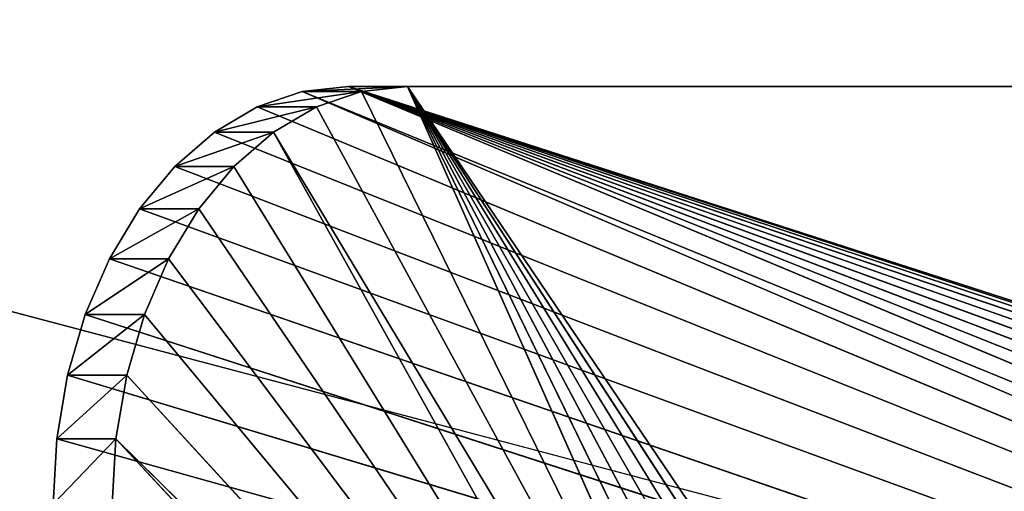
# Model space of a CAD drawing. Extents: x 0 to 30, y 0 to 8.
# Tile 402 of 537: x 16.7 to 17.8, y 3.5 to 4.1. Entities that reach past the tile are written whole.
import ezdxf

# ---------------------------------------------------------------- set-up
doc = ezdxf.new("R2010")
doc.units = 0
doc.header["$LTSCALE"] = 2.54
doc.layers.get('0').update_dxf_attribs({"color": 13, "linetype": 'CONTINUOUS'})

# ---------------------------------------------------------------- blocks, each defined once
blk = doc.blocks.new('PO____KA___AZIENKOWA_NAROZ')
at = {"color": 0}
for p, q in [((30, 0.2082), (0.5, 8.0082)), ((30, 0.2082), (0.5, 8.0082)), ((16.9953, 4.0021, 13.0633), (17.0506, 4.0082, 13.008)), ((16.9953, 4.0021, 13.0633), (17.0506, 4.0082, 13.008)), ((16.9953, 4.0021, 13.0633), (17.1213, 4.0082, 13.0787)), ((16.9953, 4.0021, 13.0633), (17.1213, 4.0082, 13.0787)), ((20.5015, 2.8371, 9.5571), (17.0506, 4.0082, 13.008)), ((17.0506, 4.0082, 13.008), (20.5432, 2.8529, 9.5154)), ((20.4624, 2.8113, 9.5962), (17.0506, 4.0082, 13.008)), ((20.5015, 2.8371, 9.5571), (17.0506, 4.0082, 13.008)), ((20.4624, 2.8113, 9.5962), (17.0506, 4.0082, 13.008)), ((20.4271, 2.7764, 9.6315), (17.0506, 4.0082, 13.008)), ((20.4271, 2.7764, 9.6315), (17.0506, 4.0082, 13.008)), ((20.3966, 2.7332, 9.662), (17.0506, 4.0082, 13.008)), ((20.3718, 2.6832, 9.6868), (17.0506, 4.0082, 13.008)), ((20.3966, 2.7332, 9.662), (17.0506, 4.0082, 13.008)), ((20.3718, 2.6832, 9.6868), (17.0506, 4.0082, 13.008)), ((20.3536, 2.6279, 9.705), (17.0506, 4.0082, 13.008)), ((20.3536, 2.6279, 9.705), (17.0506, 4.0082, 13.008)), ((20.6291, 2.8529, 9.4295), (17.0506, 4.0082, 13.008)), ((17.0506, 4.0082, 13.008), (25.6866, 4.0082, 4.3719)), ((20.6291, 2.8529, 9.4295), (17.0506, 4.0082, 13.008)), ((20.5861, 2.8582, 9.4724), (17.0506, 4.0082, 13.008)), ((20.5861, 2.8582, 9.4724), (17.0506, 4.0082, 13.008)), ((17.0506, 4.0082, 13.008), (20.5432, 2.8529, 9.5154)), ((17.0506, 4.0082, 13.008), (25.6866, 4.0082, 4.3719)), ((17.0506, 4.0082, 13.008), (25.7574, 4.0082, 4.4426)), ((17.0506, 4.0082, 13.008), (25.7574, 4.0082, 4.4426)), ((17.0506, 4.0082, 13.008), (17.1213, 4.0082, 13.0787)), ((17.0506, 4.0082, 13.008), (17.1213, 4.0082, 13.0787)), ((17.1213, 4.0082, 13.0787), (17.066, 4.0021, 13.134)), ((17.1213, 4.0082, 13.0787), (17.066, 4.0021, 13.134)), ((17.7855, 2.8529, 12.4145), (17.1213, 4.0082, 13.0787)), ((17.1213, 4.0082, 13.0787), (17.7438, 2.8371, 12.4562)), ((17.7855, 2.8529, 12.4145), (17.1213, 4.0082, 13.0787)), ((17.8284, 2.8582, 12.3716), (17.1213, 4.0082, 13.0787)), ((17.6693, 2.7764, 12.5307), (17.1213, 4.0082, 13.0787)), ((17.6693, 2.7764, 12.5307), (17.1213, 4.0082, 13.0787)), ((17.7047, 2.8113, 12.4953), (17.1213, 4.0082, 13.0787)), ((17.7047, 2.8113, 12.4953), (17.1213, 4.0082, 13.0787)), ((17.1213, 4.0082, 13.0787), (17.7438, 2.8371, 12.4562)), ((17.8714, 2.8529, 12.3286), (17.1213, 4.0082, 13.0787)), ((17.8284, 2.8582, 12.3716), (17.1213, 4.0082, 13.0787)), ((17.8714, 2.8529, 12.3286), (17.1213, 4.0082, 13.0787)), ((17.9131, 2.8371, 12.2869), (17.1213, 4.0082, 13.0787)), ((17.9131, 2.8371, 12.2869), (17.1213, 4.0082, 13.0787)), ((25.7574, 4.0082, 4.4426), (17.1213, 4.0082, 13.0787)), ((25.7574, 4.0082, 4.4426), (17.1213, 4.0082, 13.0787)), ((16.9414, 3.9838, 13.1172), (16.9953, 4.0021, 13.0633)), ((16.9414, 3.9838, 13.1172), (16.9953, 4.0021, 13.0633)), ((16.9414, 3.9838, 13.1172), (17.066, 4.0021, 13.134)), ((16.9414, 3.9838, 13.1172), (17.066, 4.0021, 13.134)), ((20.3536, 2.6279, 9.705), (16.9953, 4.0021, 13.0633)), ((20.3536, 2.6279, 9.705), (16.9953, 4.0021, 13.0633)), ((20.3424, 2.569, 9.7162), (16.9953, 4.0021, 13.0633)), ((20.3424, 2.569, 9.7162), (16.9953, 4.0021, 13.0633)), ((16.9953, 4.0021, 13.0633), (17.066, 4.0021, 13.134)), ((16.9953, 4.0021, 13.0633), (17.066, 4.0021, 13.134)), ((17.066, 4.0021, 13.134), (17.0121, 3.9838, 13.1879)), ((17.066, 4.0021, 13.134), (17.0121, 3.9838, 13.1879)), ((17.066, 4.0021, 13.134), (17.6693, 2.7764, 12.5307)), ((17.066, 4.0021, 13.134), (17.6693, 2.7764, 12.5307)), ((16.8901, 3.9537, 13.1685), (16.9414, 3.9838, 13.1172)), ((16.8901, 3.9537, 13.1685), (16.9414, 3.9838, 13.1172)), ((16.8901, 3.9537, 13.1685), (17.0121, 3.9838, 13.1879)), ((16.8901, 3.9537, 13.1685), (17.0121, 3.9838, 13.1879)), ((20.3424, 2.569, 9.7162), (16.9414, 3.9838, 13.1172)), ((20.3424, 2.569, 9.7162), (16.9414, 3.9838, 13.1172)), ((16.9414, 3.9838, 13.1172), (17.0121, 3.9838, 13.1879)), ((16.9414, 3.9838, 13.1172), (17.0121, 3.9838, 13.1879)), ((17.0121, 3.9838, 13.1879), (16.9608, 3.9537, 13.2392)), ((17.0121, 3.9838, 13.1879), (16.9608, 3.9537, 13.2392)), ((17.0121, 3.9838, 13.1879), (17.6693, 2.7764, 12.5307)), ((17.0121, 3.9838, 13.1879), (17.6693, 2.7764, 12.5307)), ((16.8428, 3.9127, 13.2158), (16.8901, 3.9537, 13.1685)), ((16.8428, 3.9127, 13.2158), (16.8901, 3.9537, 13.1685)), ((16.8428, 3.9127, 13.2158), (16.9608, 3.9537, 13.2392)), ((16.8428, 3.9127, 13.2158), (16.9608, 3.9537, 13.2392)), ((16.8901, 3.9537, 13.1685), (20.3424, 2.569, 9.7162)), ((16.8901, 3.9537, 13.1685), (20.3424, 2.569, 9.7162)), ((16.8901, 3.9537, 13.1685), (16.9608, 3.9537, 13.2392)), ((16.8901, 3.9537, 13.1685), (16.9608, 3.9537, 13.2392)), ((16.9608, 3.9537, 13.2392), (16.9135, 3.9127, 13.2865)), ((16.9608, 3.9537, 13.2392), (16.9135, 3.9127, 13.2865)), ((16.9608, 3.9537, 13.2392), (17.6693, 2.7764, 12.5307)), ((16.9608, 3.9537, 13.2392), (17.6693, 2.7764, 12.5307)), ((16.9608, 3.9537, 13.2392), (17.6388, 2.7332, 12.5612)), ((16.9608, 3.9537, 13.2392), (17.6388, 2.7332, 12.5612)), ((16.8006, 3.8618, 13.258), (16.8428, 3.9127, 13.2158)), ((16.8006, 3.8618, 13.258), (16.8428, 3.9127, 13.2158)), ((16.8006, 3.8618, 13.258), (16.9135, 3.9127, 13.2865)), ((16.8006, 3.8618, 13.258), (16.9135, 3.9127, 13.2865)), ((16.8428, 3.9127, 13.2158), (20.3424, 2.569, 9.7162)), ((16.8428, 3.9127, 13.2158), (20.3424, 2.569, 9.7162)), ((16.8428, 3.9127, 13.2158), (16.9135, 3.9127, 13.2865)), ((16.8428, 3.9127, 13.2158), (16.9135, 3.9127, 13.2865)), ((16.9135, 3.9127, 13.2865), (16.8713, 3.8618, 13.3287)), ((16.9135, 3.9127, 13.2865), (16.8713, 3.8618, 13.3287)), ((16.9135, 3.9127, 13.2865), (17.6388, 2.7332, 12.5612)), ((16.9135, 3.9127, 13.2865), (17.6388, 2.7332, 12.5612)), ((16.7646, 3.8021, 13.294), (16.8006, 3.8618, 13.258)), ((16.7646, 3.8021, 13.294), (16.8006, 3.8618, 13.258)), ((16.7646, 3.8021, 13.294), (16.8713, 3.8618, 13.3287)), ((16.7646, 3.8021, 13.294), (16.8713, 3.8618, 13.3287)), ((20.3424, 2.569, 9.7162), (16.8006, 3.8618, 13.258)), ((20.3424, 2.569, 9.7162), (16.8006, 3.8618, 13.258)), ((16.8006, 3.8618, 13.258), (16.8713, 3.8618, 13.3287)), ((16.8006, 3.8618, 13.258), (16.8713, 3.8618, 13.3287)), ((16.8713, 3.8618, 13.3287), (16.8353, 3.8021, 13.3647)), ((16.8713, 3.8618, 13.3287), (16.8353, 3.8021, 13.3647)), ((16.8713, 3.8618, 13.3287), (17.6388, 2.7332, 12.5612)), ((16.8713, 3.8618, 13.3287), (17.6388, 2.7332, 12.5612)), ((16.7356, 3.7352, 13.323), (16.7646, 3.8021, 13.294)), ((16.7356, 3.7352, 13.323), (16.7646, 3.8021, 13.294)), ((16.7356, 3.7352, 13.323), (16.8353, 3.8021, 13.3647)), ((16.7356, 3.7352, 13.323), (16.8353, 3.8021, 13.3647)), ((16.7646, 3.8021, 13.294), (20.3424, 2.569, 9.7162)), ((16.7646, 3.8021, 13.294), (20.3424, 2.569, 9.7162)), ((16.7646, 3.8021, 13.294), (16.8353, 3.8021, 13.3647)), ((16.7646, 3.8021, 13.294), (16.8353, 3.8021, 13.3647)), ((16.8353, 3.8021, 13.3647), (16.8063, 3.7352, 13.3937)), ((16.8353, 3.8021, 13.3647), (16.8063, 3.7352, 13.3937)), ((16.8353, 3.8021, 13.3647), (17.6388, 2.7332, 12.5612)), ((16.8353, 3.8021, 13.3647), (17.6388, 2.7332, 12.5612)), ((16.7144, 3.6627, 13.3442), (16.7356, 3.7352, 13.323)), ((16.7144, 3.6627, 13.3442), (16.7356, 3.7352, 13.323)), ((16.7144, 3.6627, 13.3442), (16.8063, 3.7352, 13.3937)), ((16.7144, 3.6627, 13.3442), (16.8063, 3.7352, 13.3937)), ((16.7356, 3.7352, 13.323), (20.3424, 2.569, 9.7162)), ((16.7356, 3.7352, 13.323), (20.3424, 2.569, 9.7162)), ((16.7356, 3.7352, 13.323), (16.8063, 3.7352, 13.3937)), ((16.7356, 3.7352, 13.323), (16.8063, 3.7352, 13.3937)), ((16.8063, 3.7352, 13.3937), (16.7851, 3.6627, 13.4149)), ((16.8063, 3.7352, 13.3937), (16.7851, 3.6627, 13.4149)), ((16.8063, 3.7352, 13.3937), (17.6388, 2.7332, 12.5612)), ((16.8063, 3.7352, 13.3937), (17.6388, 2.7332, 12.5612)), ((16.7014, 3.5865, 13.3572), (16.7144, 3.6627, 13.3442)), ((16.7014, 3.5865, 13.3572), (16.7144, 3.6627, 13.3442)), ((16.7014, 3.5865, 13.3572), (16.7851, 3.6627, 13.4149)), ((16.7014, 3.5865, 13.3572), (16.7851, 3.6627, 13.4149)), ((16.7144, 3.6627, 13.3442), (20.3424, 2.569, 9.7162)), ((16.7144, 3.6627, 13.3442), (20.3424, 2.569, 9.7162)), ((16.7144, 3.6627, 13.3442), (16.7851, 3.6627, 13.4149)), ((16.7144, 3.6627, 13.3442), (16.7851, 3.6627, 13.4149)), ((16.7851, 3.6627, 13.4149), (16.7721, 3.5865, 13.4279)), ((16.7851, 3.6627, 13.4149), (16.7721, 3.5865, 13.4279)), ((17.6388, 2.7332, 12.5612), (16.7851, 3.6627, 13.4149)), ((17.6388, 2.7332, 12.5612), (16.7851, 3.6627, 13.4149)), ((16.6971, 3.5082, 13.3615), (16.7014, 3.5865, 13.3572)), ((16.6971, 3.5082, 13.3615), (16.7014, 3.5865, 13.3572)), ((16.6971, 3.5082, 13.3615), (16.7721, 3.5865, 13.4279)), ((16.6971, 3.5082, 13.3615), (16.7721, 3.5865, 13.4279)), ((20.3424, 2.569, 9.7162), (16.7014, 3.5865, 13.3572)), ((20.3424, 2.569, 9.7162), (16.7014, 3.5865, 13.3572)), ((16.7014, 3.5865, 13.3572), (16.7721, 3.5865, 13.4279)), ((16.7014, 3.5865, 13.3572), (16.7721, 3.5865, 13.4279)), ((16.7721, 3.5865, 13.4279), (16.7678, 3.5082, 13.4322)), ((16.7721, 3.5865, 13.4279), (16.7678, 3.5082, 13.4322)), ((17.6141, 2.6832, 12.5859), (16.7721, 3.5865, 13.4279)), ((17.6141, 2.6832, 12.5859), (16.7721, 3.5865, 13.4279)), ((17.6388, 2.7332, 12.5612), (16.7721, 3.5865, 13.4279)), ((17.6388, 2.7332, 12.5612), (16.7721, 3.5865, 13.4279))]:
    blk.add_line(p, q, dxfattribs=at)
mesh = blk.add_polyface(dxfattribs=at)
corners = [(30, 0.2082), (0, 0.2082), (0.5, 8.0082)]
mesh.append_faces([[corners[k] for k in face] for face in [(0, 1, 2)]], dxfattribs={"color": 0})
mesh = blk.add_polyface(dxfattribs=at)
corners = [(29.5, 8.0082, 0.1), (0.5, 8.0082, 0.1), (0, 0.2082, 0.1)]
mesh.append_faces([[corners[k] for k in face] for face in [(0, 1, 2)]], dxfattribs={"color": 0})
mesh = blk.add_polyface(dxfattribs=at)
corners = [(30, 0.2082, 0.1), (29.5, 8.0082, 0.1), (0, 0.2082, 0.1)]
mesh.append_faces([[corners[k] for k in face] for face in [(0, 1, 2)]], dxfattribs={"color": 0})
mesh = blk.add_polyface(dxfattribs=at)
corners = [(30, 0.2082), (0.5, 8.0082), (29.5, 8.0082)]
mesh.append_faces([[corners[k] for k in face] for face in [(0, 1, 2)]], dxfattribs={"color": 0})
mesh = blk.add_polyface(dxfattribs=at)
corners = [(20.3536, 2.6279, 9.705), (16.9953, 4.0021, 13.0633), (17.0506, 4.0082, 13.008)]
mesh.append_faces([[corners[k] for k in face] for face in [(0, 1, 2)]], dxfattribs={"color": 0})
mesh = blk.add_polyface(dxfattribs=at)
corners = [(17.1213, 4.0082, 13.0787), (17.0506, 4.0082, 13.008), (16.9953, 4.0021, 13.0633)]
mesh.append_faces([[corners[k] for k in face] for face in [(0, 1, 2)]], dxfattribs={"color": 0})
mesh = blk.add_polyface(dxfattribs=at)
corners = [(17.066, 4.0021, 13.134), (17.1213, 4.0082, 13.0787), (16.9953, 4.0021, 13.0633)]
mesh.append_faces([[corners[k] for k in face] for face in [(0, 1, 2)]], dxfattribs={"color": 0})
mesh = blk.add_polyface(dxfattribs=at)
corners = [(20.5432, 2.8529, 9.5154), (20.5015, 2.8371, 9.5571), (17.0506, 4.0082, 13.008)]
mesh.append_faces([[corners[k] for k in face] for face in [(0, 1, 2)]], dxfattribs={"color": 0})
mesh = blk.add_polyface(dxfattribs=at)
corners = [(20.5015, 2.8371, 9.5571), (20.4624, 2.8113, 9.5962), (17.0506, 4.0082, 13.008)]
mesh.append_faces([[corners[k] for k in face] for face in [(0, 1, 2)]], dxfattribs={"color": 0})
mesh = blk.add_polyface(dxfattribs=at)
corners = [(20.4624, 2.8113, 9.5962), (20.4271, 2.7764, 9.6315), (17.0506, 4.0082, 13.008)]
mesh.append_faces([[corners[k] for k in face] for face in [(0, 1, 2)]], dxfattribs={"color": 0})
mesh = blk.add_polyface(dxfattribs=at)
corners = [(20.4271, 2.7764, 9.6315), (20.3966, 2.7332, 9.662), (17.0506, 4.0082, 13.008)]
mesh.append_faces([[corners[k] for k in face] for face in [(0, 1, 2)]], dxfattribs={"color": 0})
mesh = blk.add_polyface(dxfattribs=at)
corners = [(20.3966, 2.7332, 9.662), (20.3718, 2.6832, 9.6868), (17.0506, 4.0082, 13.008)]
mesh.append_faces([[corners[k] for k in face] for face in [(0, 1, 2)]], dxfattribs={"color": 0})
mesh = blk.add_polyface(dxfattribs=at)
corners = [(17.0506, 4.0082, 13.008), (20.3718, 2.6832, 9.6868), (20.3536, 2.6279, 9.705)]
mesh.append_faces([[corners[k] for k in face] for face in [(0, 1, 2)]], dxfattribs={"color": 0})
mesh = blk.add_polyface(dxfattribs=at)
corners = [(25.6866, 4.0082, 4.3719), (20.6291, 2.8529, 9.4295), (17.0506, 4.0082, 13.008)]
mesh.append_faces([[corners[k] for k in face] for face in [(0, 1, 2)]], dxfattribs={"color": 0})
mesh = blk.add_polyface(dxfattribs=at)
corners = [(20.6291, 2.8529, 9.4295), (20.5861, 2.8582, 9.4724), (17.0506, 4.0082, 13.008)]
mesh.append_faces([[corners[k] for k in face] for face in [(0, 1, 2)]], dxfattribs={"color": 0})
mesh = blk.add_polyface(dxfattribs=at)
corners = [(17.0506, 4.0082, 13.008), (20.5861, 2.8582, 9.4724), (20.5432, 2.8529, 9.5154)]
mesh.append_faces([[corners[k] for k in face] for face in [(0, 1, 2)]], dxfattribs={"color": 0})
mesh = blk.add_polyface(dxfattribs=at)
corners = [(17.0506, 4.0082, 13.008), (25.7574, 4.0082, 4.4426), (25.6866, 4.0082, 4.3719)]
mesh.append_faces([[corners[k] for k in face] for face in [(0, 1, 2)]], dxfattribs={"color": 0})
mesh = blk.add_polyface(dxfattribs=at)
corners = [(17.1213, 4.0082, 13.0787), (25.7574, 4.0082, 4.4426), (17.0506, 4.0082, 13.008)]
mesh.append_faces([[corners[k] for k in face] for face in [(0, 1, 2)]], dxfattribs={"color": 0})
mesh = blk.add_polyface(dxfattribs=at)
corners = [(17.1213, 4.0082, 13.0787), (17.066, 4.0021, 13.134), (17.6693, 2.7764, 12.5307)]
mesh.append_faces([[corners[k] for k in face] for face in [(0, 1, 2)]], dxfattribs={"color": 0})
mesh = blk.add_polyface(dxfattribs=at)
corners = [(17.7855, 2.8529, 12.4145), (17.1213, 4.0082, 13.0787), (17.7438, 2.8371, 12.4562)]
mesh.append_faces([[corners[k] for k in face] for face in [(0, 1, 2)]], dxfattribs={"color": 0})
mesh = blk.add_polyface(dxfattribs=at)
corners = [(17.1213, 4.0082, 13.0787), (17.7855, 2.8529, 12.4145), (17.8284, 2.8582, 12.3716)]
mesh.append_faces([[corners[k] for k in face] for face in [(0, 1, 2)]], dxfattribs={"color": 0})
mesh = blk.add_polyface(dxfattribs=at)
corners = [(17.7047, 2.8113, 12.4953), (17.1213, 4.0082, 13.0787), (17.6693, 2.7764, 12.5307)]
mesh.append_faces([[corners[k] for k in face] for face in [(0, 1, 2)]], dxfattribs={"color": 0})
mesh = blk.add_polyface(dxfattribs=at)
corners = [(17.7438, 2.8371, 12.4562), (17.1213, 4.0082, 13.0787), (17.7047, 2.8113, 12.4953)]
mesh.append_faces([[corners[k] for k in face] for face in [(0, 1, 2)]], dxfattribs={"color": 0})
mesh = blk.add_polyface(dxfattribs=at)
corners = [(17.8714, 2.8529, 12.3286), (17.1213, 4.0082, 13.0787), (17.8284, 2.8582, 12.3716)]
mesh.append_faces([[corners[k] for k in face] for face in [(0, 1, 2)]], dxfattribs={"color": 0})
mesh = blk.add_polyface(dxfattribs=at)
corners = [(17.1213, 4.0082, 13.0787), (17.8714, 2.8529, 12.3286), (17.9131, 2.8371, 12.2869)]
mesh.append_faces([[corners[k] for k in face] for face in [(0, 1, 2)]], dxfattribs={"color": 0})
mesh = blk.add_polyface(dxfattribs=at)
corners = [(25.7574, 4.0082, 4.4426), (17.1213, 4.0082, 13.0787), (17.9131, 2.8371, 12.2869)]
mesh.append_faces([[corners[k] for k in face] for face in [(0, 1, 2)]], dxfattribs={"color": 0})
mesh = blk.add_polyface(dxfattribs=at)
corners = [(20.3424, 2.569, 9.7162), (16.9414, 3.9838, 13.1172), (16.9953, 4.0021, 13.0633)]
mesh.append_faces([[corners[k] for k in face] for face in [(0, 1, 2)]], dxfattribs={"color": 0})
mesh = blk.add_polyface(dxfattribs=at)
corners = [(17.066, 4.0021, 13.134), (16.9953, 4.0021, 13.0633), (16.9414, 3.9838, 13.1172)]
mesh.append_faces([[corners[k] for k in face] for face in [(0, 1, 2)]], dxfattribs={"color": 0})
mesh = blk.add_polyface(dxfattribs=at)
corners = [(17.0121, 3.9838, 13.1879), (17.066, 4.0021, 13.134), (16.9414, 3.9838, 13.1172)]
mesh.append_faces([[corners[k] for k in face] for face in [(0, 1, 2)]], dxfattribs={"color": 0})
mesh = blk.add_polyface(dxfattribs=at)
corners = [(20.3536, 2.6279, 9.705), (20.3424, 2.569, 9.7162), (16.9953, 4.0021, 13.0633)]
mesh.append_faces([[corners[k] for k in face] for face in [(0, 1, 2)]], dxfattribs={"color": 0})
mesh = blk.add_polyface(dxfattribs=at)
corners = [(17.066, 4.0021, 13.134), (17.0121, 3.9838, 13.1879), (17.6693, 2.7764, 12.5307)]
mesh.append_faces([[corners[k] for k in face] for face in [(0, 1, 2)]], dxfattribs={"color": 0})
mesh = blk.add_polyface(dxfattribs=at)
corners = [(16.9414, 3.9838, 13.1172), (20.3424, 2.569, 9.7162), (16.8901, 3.9537, 13.1685)]
mesh.append_faces([[corners[k] for k in face] for face in [(0, 1, 2)]], dxfattribs={"color": 0})
mesh = blk.add_polyface(dxfattribs=at)
corners = [(17.0121, 3.9838, 13.1879), (16.9414, 3.9838, 13.1172), (16.8901, 3.9537, 13.1685)]
mesh.append_faces([[corners[k] for k in face] for face in [(0, 1, 2)]], dxfattribs={"color": 0})
mesh = blk.add_polyface(dxfattribs=at)
corners = [(16.9608, 3.9537, 13.2392), (17.0121, 3.9838, 13.1879), (16.8901, 3.9537, 13.1685)]
mesh.append_faces([[corners[k] for k in face] for face in [(0, 1, 2)]], dxfattribs={"color": 0})
mesh = blk.add_polyface(dxfattribs=at)
corners = [(17.6693, 2.7764, 12.5307), (17.0121, 3.9838, 13.1879), (16.9608, 3.9537, 13.2392)]
mesh.append_faces([[corners[k] for k in face] for face in [(0, 1, 2)]], dxfattribs={"color": 0})
mesh = blk.add_polyface(dxfattribs=at)
corners = [(16.8901, 3.9537, 13.1685), (20.3424, 2.569, 9.7162), (16.8428, 3.9127, 13.2158)]
mesh.append_faces([[corners[k] for k in face] for face in [(0, 1, 2)]], dxfattribs={"color": 0})
mesh = blk.add_polyface(dxfattribs=at)
corners = [(16.9608, 3.9537, 13.2392), (16.8901, 3.9537, 13.1685), (16.8428, 3.9127, 13.2158)]
mesh.append_faces([[corners[k] for k in face] for face in [(0, 1, 2)]], dxfattribs={"color": 0})
mesh = blk.add_polyface(dxfattribs=at)
corners = [(16.9135, 3.9127, 13.2865), (16.9608, 3.9537, 13.2392), (16.8428, 3.9127, 13.2158)]
mesh.append_faces([[corners[k] for k in face] for face in [(0, 1, 2)]], dxfattribs={"color": 0})
mesh = blk.add_polyface(dxfattribs=at)
corners = [(17.6388, 2.7332, 12.5612), (16.9608, 3.9537, 13.2392), (16.9135, 3.9127, 13.2865)]
mesh.append_faces([[corners[k] for k in face] for face in [(0, 1, 2)]], dxfattribs={"color": 0})
mesh = blk.add_polyface(dxfattribs=at)
corners = [(16.9608, 3.9537, 13.2392), (17.6388, 2.7332, 12.5612), (17.6693, 2.7764, 12.5307)]
mesh.append_faces([[corners[k] for k in face] for face in [(0, 1, 2)]], dxfattribs={"color": 0})
mesh = blk.add_polyface(dxfattribs=at)
corners = [(16.8428, 3.9127, 13.2158), (20.3424, 2.569, 9.7162), (16.8006, 3.8618, 13.258)]
mesh.append_faces([[corners[k] for k in face] for face in [(0, 1, 2)]], dxfattribs={"color": 0})
mesh = blk.add_polyface(dxfattribs=at)
corners = [(16.9135, 3.9127, 13.2865), (16.8428, 3.9127, 13.2158), (16.8006, 3.8618, 13.258)]
mesh.append_faces([[corners[k] for k in face] for face in [(0, 1, 2)]], dxfattribs={"color": 0})
mesh = blk.add_polyface(dxfattribs=at)
corners = [(16.8713, 3.8618, 13.3287), (16.9135, 3.9127, 13.2865), (16.8006, 3.8618, 13.258)]
mesh.append_faces([[corners[k] for k in face] for face in [(0, 1, 2)]], dxfattribs={"color": 0})
mesh = blk.add_polyface(dxfattribs=at)
corners = [(16.9135, 3.9127, 13.2865), (16.8713, 3.8618, 13.3287), (17.6388, 2.7332, 12.5612)]
mesh.append_faces([[corners[k] for k in face] for face in [(0, 1, 2)]], dxfattribs={"color": 0})
mesh = blk.add_polyface(dxfattribs=at)
corners = [(20.3424, 2.569, 9.7162), (16.7646, 3.8021, 13.294), (16.8006, 3.8618, 13.258)]
mesh.append_faces([[corners[k] for k in face] for face in [(0, 1, 2)]], dxfattribs={"color": 0})
mesh = blk.add_polyface(dxfattribs=at)
corners = [(16.8713, 3.8618, 13.3287), (16.8006, 3.8618, 13.258), (16.7646, 3.8021, 13.294)]
mesh.append_faces([[corners[k] for k in face] for face in [(0, 1, 2)]], dxfattribs={"color": 0})
mesh = blk.add_polyface(dxfattribs=at)
corners = [(16.8353, 3.8021, 13.3647), (16.8713, 3.8618, 13.3287), (16.7646, 3.8021, 13.294)]
mesh.append_faces([[corners[k] for k in face] for face in [(0, 1, 2)]], dxfattribs={"color": 0})
mesh = blk.add_polyface(dxfattribs=at)
corners = [(17.6388, 2.7332, 12.5612), (16.8713, 3.8618, 13.3287), (16.8353, 3.8021, 13.3647)]
mesh.append_faces([[corners[k] for k in face] for face in [(0, 1, 2)]], dxfattribs={"color": 0})
mesh = blk.add_polyface(dxfattribs=at)
corners = [(16.7646, 3.8021, 13.294), (20.3424, 2.569, 9.7162), (16.7356, 3.7352, 13.323)]
mesh.append_faces([[corners[k] for k in face] for face in [(0, 1, 2)]], dxfattribs={"color": 0})
mesh = blk.add_polyface(dxfattribs=at)
corners = [(16.7646, 3.8021, 13.294), (16.7356, 3.7352, 13.323), (16.8353, 3.8021, 13.3647)]
mesh.append_faces([[corners[k] for k in face] for face in [(0, 1, 2)]], dxfattribs={"color": 0})
mesh = blk.add_polyface(dxfattribs=at)
corners = [(16.8353, 3.8021, 13.3647), (16.7356, 3.7352, 13.323), (16.8063, 3.7352, 13.3937)]
mesh.append_faces([[corners[k] for k in face] for face in [(0, 1, 2)]], dxfattribs={"color": 0})
mesh = blk.add_polyface(dxfattribs=at)
corners = [(17.6388, 2.7332, 12.5612), (16.8353, 3.8021, 13.3647), (16.8063, 3.7352, 13.3937)]
mesh.append_faces([[corners[k] for k in face] for face in [(0, 1, 2)]], dxfattribs={"color": 0})
mesh = blk.add_polyface(dxfattribs=at)
corners = [(20.3424, 2.569, 9.7162), (16.7144, 3.6627, 13.3442), (16.7356, 3.7352, 13.323)]
mesh.append_faces([[corners[k] for k in face] for face in [(0, 1, 2)]], dxfattribs={"color": 0})
mesh = blk.add_polyface(dxfattribs=at)
corners = [(16.7356, 3.7352, 13.323), (16.7144, 3.6627, 13.3442), (16.8063, 3.7352, 13.3937)]
mesh.append_faces([[corners[k] for k in face] for face in [(0, 1, 2)]], dxfattribs={"color": 0})
mesh = blk.add_polyface(dxfattribs=at)
corners = [(16.8063, 3.7352, 13.3937), (16.7144, 3.6627, 13.3442), (16.7851, 3.6627, 13.4149)]
mesh.append_faces([[corners[k] for k in face] for face in [(0, 1, 2)]], dxfattribs={"color": 0})
mesh = blk.add_polyface(dxfattribs=at)
corners = [(16.8063, 3.7352, 13.3937), (16.7851, 3.6627, 13.4149), (17.6388, 2.7332, 12.5612)]
mesh.append_faces([[corners[k] for k in face] for face in [(0, 1, 2)]], dxfattribs={"color": 0})
mesh = blk.add_polyface(dxfattribs=at)
corners = [(16.7144, 3.6627, 13.3442), (20.3424, 2.569, 9.7162), (16.7014, 3.5865, 13.3572)]
mesh.append_faces([[corners[k] for k in face] for face in [(0, 1, 2)]], dxfattribs={"color": 0})
mesh = blk.add_polyface(dxfattribs=at)
corners = [(16.7144, 3.6627, 13.3442), (16.7014, 3.5865, 13.3572), (16.7851, 3.6627, 13.4149)]
mesh.append_faces([[corners[k] for k in face] for face in [(0, 1, 2)]], dxfattribs={"color": 0})
mesh = blk.add_polyface(dxfattribs=at)
corners = [(16.7851, 3.6627, 13.4149), (16.7014, 3.5865, 13.3572), (16.7721, 3.5865, 13.4279)]
mesh.append_faces([[corners[k] for k in face] for face in [(0, 1, 2)]], dxfattribs={"color": 0})
mesh = blk.add_polyface(dxfattribs=at)
corners = [(16.7851, 3.6627, 13.4149), (16.7721, 3.5865, 13.4279), (17.6388, 2.7332, 12.5612)]
mesh.append_faces([[corners[k] for k in face] for face in [(0, 1, 2)]], dxfattribs={"color": 0})
mesh = blk.add_polyface(dxfattribs=at)
corners = [(20.3424, 2.569, 9.7162), (16.6971, 3.5082, 13.3615), (16.7014, 3.5865, 13.3572)]
mesh.append_faces([[corners[k] for k in face] for face in [(0, 1, 2)]], dxfattribs={"color": 0})
mesh = blk.add_polyface(dxfattribs=at)
corners = [(16.7721, 3.5865, 13.4279), (16.7014, 3.5865, 13.3572), (16.6971, 3.5082, 13.3615)]
mesh.append_faces([[corners[k] for k in face] for face in [(0, 1, 2)]], dxfattribs={"color": 0})
mesh = blk.add_polyface(dxfattribs=at)
corners = [(16.7721, 3.5865, 13.4279), (16.6971, 3.5082, 13.3615), (16.7678, 3.5082, 13.4322)]
mesh.append_faces([[corners[k] for k in face] for face in [(0, 1, 2)]], dxfattribs={"color": 0})
mesh = blk.add_polyface(dxfattribs=at)
corners = [(17.6141, 2.6832, 12.5859), (16.7721, 3.5865, 13.4279), (16.7678, 3.5082, 13.4322)]
mesh.append_faces([[corners[k] for k in face] for face in [(0, 1, 2)]], dxfattribs={"color": 0})
mesh = blk.add_polyface(dxfattribs=at)
corners = [(16.7721, 3.5865, 13.4279), (17.6141, 2.6832, 12.5859), (17.6388, 2.7332, 12.5612)]
mesh.append_faces([[corners[k] for k in face] for face in [(0, 1, 2)]], dxfattribs={"color": 0})

msp = doc.modelspace()

# ---------------------------------------------------------------- block references
at = {"color": 0}
msp.add_blockref('PO____KA___AZIENKOWA_NAROZ', (0, 0), dxfattribs=at)

doc.saveas('drawing.dxf')
